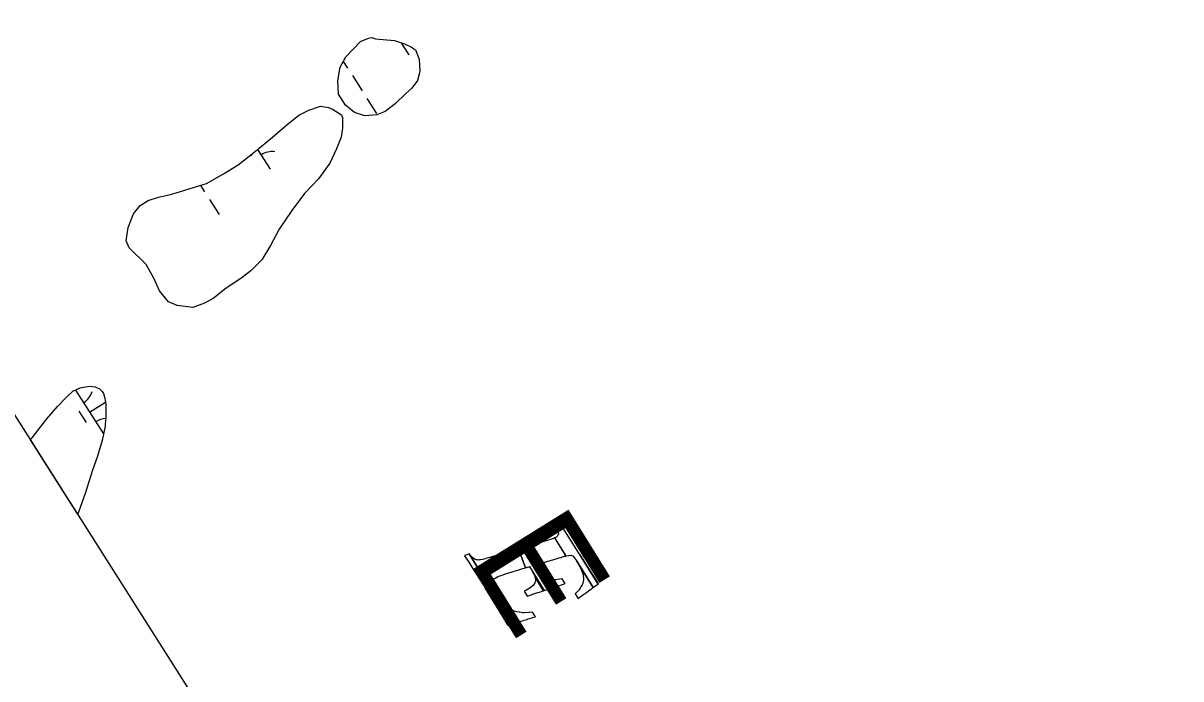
# Model space of a CAD drawing. Extents: x 3962991 to 3983549, y 181631 to 204078.
# Drawn here: x 3969866 to 3970895, y 192156 to 192739 of the extents above; entities that cross this region are included whole.
import ezdxf

# ---------------------------------------------------------------- set-up
doc = ezdxf.new("R2010")
doc.units = 0
for name, color, linetype in [('V-ANNO-MASK', 7, 'Continuous'), ('V-ANNO-MASK2', 7, 'Continuous'), ('V-GRID-FRAM', 7, 'Continuous'), ('V-RIVR-IDEN', 7, 'Continuous'), ('V-WETL-SWMP', 7, 'Continuous')]:
    doc.layers.add(name, color=color, linetype=linetype)

msp = doc.modelspace()

# ---------------------------------------------------------------- linework, layer by layer
at = {"layer": 'V-ANNO-MASK2'}
for points in [[(3970338.8, 192281.6), (3970338.5, 192281.5), (3970348.5, 192265.4), (3970348.8, 192265.5), (3970350.9, 192266), (3970351.1, 192266), (3970351.3, 192266), (3970353.1, 192266.2), (3970353.4, 192266.1), (3970353.7, 192265.9), (3970354.7, 192265.5), (3970355.9, 192264.1), (3970355.9, 192264.1), (3970356, 192264), (3970358.3, 192260.7), (3970372.8, 192237.3), (3970373, 192237.4), (3970373.2, 192237.6), (3970377.1, 192240.3), (3970377.2, 192240.4), (3970360.7, 192267.1), (3970342.6, 192295.9), (3970338.1, 192294.2), (3970339.8, 192290.8), (3970340.6, 192289.3), (3970341.5, 192287.4), (3970341.5, 192287.4), (3970341.7, 192286.4), (3970342, 192284.8), (3970341.9, 192284.6), (3970341.8, 192284.4), (3970340.9, 192282.8), (3970340.7, 192282.7), (3970340.6, 192282.6)], [(3970312.8, 192255), (3970314.5, 192255.5), (3970315.6, 192255.8), (3970316.1, 192255.9), (3970316, 192256), (3970316.1, 192256), (3970329.3, 192234.8), (3970335.3, 192236.8), (3970322.3, 192257.7), (3970322.5, 192257.8), (3970322.7, 192257.8), (3970323.2, 192258), (3970323.2, 192258), (3970323.7, 192258.1), (3970325, 192258.5), (3970327.1, 192259.2), (3970329.9, 192260), (3970332.9, 192260.9), (3970337.9, 192262.4), (3970339.8, 192262.9), (3970342.7, 192263.8), (3970344.3, 192264.2), (3970345.5, 192264.6), (3970347.4, 192265.2), (3970348.5, 192265.4), (3970348.8, 192265.5), (3970338.8, 192281.6), (3970338.5, 192281.5), (3970337.5, 192281.1), (3970335.7, 192280.4), (3970334.5, 192280), (3970333, 192279.5), (3970330, 192278.7), (3970328.2, 192278.1), (3970323.2, 192276.6), (3970320.1, 192275.7), (3970317.3, 192274.9), (3970315.2, 192274.3), (3970313.9, 192273.9), (3970313.4, 192273.7), (3970312.9, 192273.6), (3970312.7, 192273.5), (3970312.5, 192273.5), (3970306.4, 192271.7)], [(3970258.7, 192265.7), (3970258.5, 192265.7), (3970262.3, 192259.9), (3970264.2, 192257.1), (3970276.9, 192237), (3970297.4, 192203.9), (3970301.2, 192205.1), (3970262.5, 192267.4), (3970259, 192265.9), (3970258.8, 192265.8)], [(3970306.4, 192271.7), (3970306.3, 192271.7), (3970305.9, 192271.5), (3970304.7, 192271.2), (3970303, 192270.7), (3970300.6, 192270), (3970297.1, 192268.9), (3970292.7, 192267.6), (3970290.9, 192267.1), (3970284.9, 192265.3), (3970284.5, 192265.2), (3970281.1, 192264.2), (3970279.8, 192263.8), (3970277.5, 192263.2), (3970277.5, 192263.1), (3970275.8, 192262.7), (3970274.5, 192262.4), (3970274.4, 192262.3), (3970272.6, 192262), (3970271.8, 192261.9), (3970271.3, 192261.8), (3970270, 192262), (3970269.2, 192262), (3970268.8, 192262), (3970267.6, 192262.7), (3970267.5, 192262.7), (3970266.7, 192263.2), (3970264.2, 192265.5), (3970262.5, 192267.4), (3970301.2, 192205.1), (3970301.7, 192205.3), (3970302.5, 192205.5), (3970302.9, 192205.7), (3970289.5, 192227.3), (3970284.7, 192235.1), (3970283.6, 192238.1), (3970283, 192239.7), (3970283.1, 192240.7), (3970283.3, 192242.6), (3970283.4, 192243.2), (3970283.9, 192243.9), (3970285, 192245.3), (3970285.1, 192245.4), (3970286.2, 192246), (3970287.6, 192246.9), (3970287.6, 192246.9), (3970289.8, 192247.7), (3970291, 192248.2), (3970294.3, 192249.4), (3970294.8, 192249.5), (3970300.7, 192251.3), (3970302.5, 192251.9), (3970306.8, 192253.2), (3970310.4, 192254.2), (3970312.8, 192255)], [(3970376, 192243.4), (3970360.7, 192267.1), (3970377.2, 192240.4), (3970377.6, 192240.7), (3970377.7, 192240.8), (3970377.7, 192240.8)], [(3970325.5, 192253), (3970322.3, 192257.7), (3970335.3, 192236.8), (3970335.5, 192236.9)], [(3970358.3, 192233.2), (3970356.8, 192231.9), (3970359.4, 192227.8), (3970360.9, 192228.9), (3970363.4, 192230.6), (3970364.6, 192231.5), (3970365.6, 192232.2), (3970365.6, 192232.2), (3970367.2, 192233.3), (3970368, 192233.9), (3970368.3, 192234.1), (3970370, 192235.3), (3970370, 192235.3), (3970370.1, 192235.4), (3970370.2, 192235.5), (3970371.6, 192236.4), (3970371.7, 192236.5), (3970371.9, 192236.7), (3970372.4, 192237), (3970372.3, 192237), (3970372.6, 192237.2), (3970372.7, 192237.2), (3970372.8, 192237.3), (3970358.3, 192260.7), (3970360.9, 192256.1), (3970361.3, 192255.5), (3970362.1, 192253.4), (3970363.4, 192250.4), (3970364, 192249), (3970364, 192248.7), (3970364.4, 192244.9), (3970364.4, 192244.5), (3970364.4, 192244.3), (3970363.8, 192241.3), (3970363.7, 192240.9), (3970363.1, 192239.9), (3970362, 192237.9), (3970361.4, 192236.7), (3970360.3, 192235.5)], [(3970313, 192234.9), (3970311.4, 192234.2), (3970314.1, 192229.8), (3970315.9, 192230.4), (3970320.1, 192231.8), (3970323.6, 192232.9), (3970326, 192233.7), (3970327.6, 192234.3), (3970328.8, 192234.6), (3970321.3, 192246.7), (3970321.7, 192243.8), (3970321.1, 192241.5), (3970319.6, 192239.3), (3970316.8, 192237.1)], [(3970320, 192249.6), (3970321.3, 192246.7), (3970328.8, 192234.6), (3970329.2, 192234.8), (3970329.3, 192234.8), (3970318.8, 192251.6)], [(3970327.2, 192250.5), (3970325.5, 192253), (3970335.5, 192236.9), (3970335.7, 192236.9), (3970335.6, 192236.9), (3970336.2, 192237.1), (3970336.7, 192237.2), (3970331, 192246.3), (3970329.4, 192248)], [(3970333.4, 192245), (3970331, 192246.3), (3970336.7, 192237.2), (3970338, 192237.7), (3970340, 192238.3), (3970342.8, 192239.3), (3970345.7, 192240.2), (3970348, 192241), (3970345.4, 192245.2), (3970343, 192244.7), (3970339.7, 192244.2), (3970336.3, 192244.3)], [(3970291.1, 192213.8), (3970297.1, 192203.8), (3970297.2, 192203.9), (3970297.4, 192203.9), (3970276.9, 192237)], [(3970289.7, 192227.1), (3970289.5, 192227.3), (3970302.9, 192205.7), (3970303, 192205.7), (3970303.6, 192205.9), (3970304, 192206), (3970304.6, 192206.2), (3970305.7, 192206.5), (3970306.1, 192206.6), (3970306.9, 192206.9), (3970308.5, 192207.4), (3970308.6, 192207.4), (3970309.9, 192207.8), (3970311.5, 192208.3), (3970311.6, 192208.4), (3970313.8, 192209.1), (3970315.1, 192209.5), (3970318.5, 192210.5), (3970318.9, 192210.7), (3970321.6, 192211.5), (3970319, 192215.6), (3970316.1, 192215.1), (3970315.6, 192215.1), (3970311.6, 192215), (3970310.1, 192215), (3970307.2, 192215.4), (3970307.1, 192215.4), (3970305, 192215.7), (3970303, 192216.4), (3970302.9, 192216.5), (3970300.3, 192217.4), (3970298.7, 192218.6), (3970297.9, 192219.1), (3970295.6, 192220.7), (3970293.4, 192223.1), (3970292, 192224.5)]]:
    msp.add_lwpolyline(points, close=True, dxfattribs=at)
at = {"layer": 'V-GRID-FRAM'}
msp.add_lwpolyline([(3973881.1, 201670.7), (3982001.8, 189003.7), (3974929.2, 184418.3), (3966825.4, 197159.8), (3973881.1, 201670.7)], dxfattribs=at)
at = {"layer": 'V-WETL-SWMP'}
for p, q in [((3970202.5, 192721), (3970208.9, 192710.9)), ((3970150.6, 192704.9), (3970154.4, 192699)), ((3970158.7, 192692.3), (3970167.4, 192678.8)), ((3970171.7, 192672.1), (3970180.3, 192658.6)), ((3970074.5, 192626.7), (3970085.7, 192609.3)), ((3970068.4, 192621.9), (3970068.9, 192621.1)), ((3970023.7, 192594.8), (3970027.3, 192589)), ((3970031.7, 192582.3), (3970040.3, 192568.8)), ((3969904.2, 192406.4), (3969910.2, 192411.9)), ((3969910.2, 192411.9), (3969916.8, 192415)), ((3969912.5, 192412.9), (3969937.5, 192374)), ((3969916.8, 192415), (3969924.7, 192416.3)), ((3969924.7, 192416.3), (3969930.1, 192415.7)), ((3969930.1, 192415.7), (3969933.8, 192414)), ((3969933.8, 192414), (3969936.2, 192411.6)), ((3969936.2, 192411.6), (3969937.4, 192409.8)), ((3969937.4, 192409.8), (3969938.7, 192405.6)), ((3969896.5, 192398.4), (3969904.2, 192406.4)), ((3969925.1, 192393.2), (3969939.1, 192402.2)), ((3969938.7, 192405.6), (3969939.4, 192400.1)), ((3969939.4, 192400.1), (3969939.5, 192388.6)), ((3969886.9, 192387.4), (3969896.5, 192398.4)), ((3969915.4, 192394.1), (3969921.9, 192384)), ((3969875, 192371.6), (3969886.9, 192387.4)), ((3969939, 192380.8), (3969936.1, 192368.1)), ((3969939.5, 192388.6), (3969939, 192382.6)), ((3969939, 192382.6), (3969939, 192380.8)), ((3969872.6, 192368.7), (3969875, 192371.6)), ((3969914.4, 192302.9), (3969872.6, 192368.7)), ((3969936.1, 192368.1), (3969932.1, 192354.1)), ((3969932.1, 192354.1), (3969927.4, 192340.8)), ((3969927.4, 192340.8), (3969921.5, 192322)), ((3969921.5, 192322), (3969915.1, 192304.3)), ((3969915.1, 192304.3), (3969914.4, 192302.9))]:
    msp.add_line(p, q, dxfattribs=at)
for points in [[(3970145.8, 192687.8), (3970148, 192699.9), (3970152.8, 192709), (3970165.9, 192722.5), (3970173.1, 192725.6), (3970176.1, 192726.2), (3970179.2, 192725.1), (3970196.1, 192723.5), (3970205.2, 192720.5), (3970211.3, 192717.6), (3970214.9, 192715.2), (3970218.1, 192706.8), (3970218.8, 192695.9), (3970216.5, 192688), (3970211.7, 192681.3), (3970206.3, 192676.4), (3970196.8, 192667.3), (3970187.8, 192660.5), (3970180.6, 192657.4), (3970169.7, 192656.7), (3970160.6, 192659.6), (3970152.7, 192666.1), (3970146.5, 192675.7)], [(3969975.4, 192524.5), (3969960.1, 192539.4), (3969957.6, 192545.4), (3969959.3, 192557.5), (3969964, 192569.6), (3969969.9, 192577), (3969977.2, 192581.3), (3969986.2, 192584.4), (3969998.2, 192587), (3970029, 192596.4), (3970044, 192605), (3970057.2, 192613), (3970072.7, 192625.3), (3970087.7, 192637.6), (3970100.3, 192648.6), (3970111.1, 192657.2), (3970120.1, 192661.5), (3970130.3, 192665.3), (3970137.6, 192664.1), (3970141.2, 192662.4), (3970149.1, 192657.6), (3970149.8, 192655.2), (3970149.9, 192645.6), (3970148.8, 192637.7), (3970144.6, 192627.4), (3970138.7, 192614.6), (3970128.6, 192600.6), (3970116.1, 192587.7), (3970104.8, 192572.5), (3970093.5, 192556), (3970085.8, 192541.5), (3970078.1, 192528.7), (3970068.5, 192518.9), (3970059.6, 192512.1), (3970046.4, 192503.5), (3970035, 192494.3), (3970027.2, 192490), (3970016.9, 192486.3), (3970003, 192487.9), (3969995.1, 192491.4), (3969987.2, 192501), (3969982.2, 192512.4)]]:
    msp.add_lwpolyline(points, close=True, dxfattribs=at)
for centre, start, end in [((3970087.3, 192607.2), 81.8919, 123.4355), ((3969910.4, 192416.6), 301.8919, 343.4355), ((3969940.2, 192370.1), 92.6669, 123.4355)]:
    msp.add_arc(centre, 17.6, start, end, dxfattribs=at)

# ---------------------------------------------------------------- texts
at = {"layer": 'V-ANNO-MASK'}
msp.add_text('E', height=100, rotation=301.8351, dxfattribs=at).set_placement((3970260.2, 192263.2))
at = {"layer": 'V-RIVR-IDEN'}
msp.add_text('E', height=100, rotation=301.8351, dxfattribs=at).set_placement((3970260.2, 192263.2))

doc.saveas('drawing.dxf')
